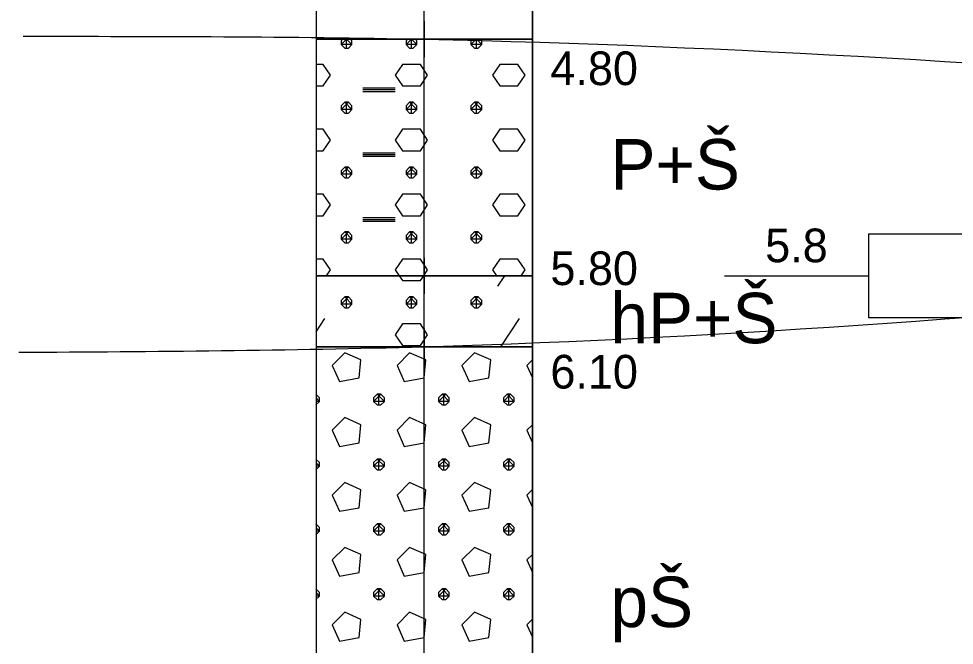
# Model space of a CAD drawing. Extents: x 3042 to 4120, y 576 to 2694.
# Drawn here: x 3220.49 to 3240.26, y 1001.2 to 1014.45 of the extents above; entities that cross this region are included whole.
import ezdxf

# ---------------------------------------------------------------- set-up
doc = ezdxf.new("R2010")
doc.units = 0
for name, color, linetype in [('18', 7, 'Continuous'), ('51', 7, 'Continuous'), ('52', 7, 'Continuous'), ('53', 7, 'Continuous'), ('56', 7, 'Continuous'), ('62', 7, 'Continuous'), ('rozhraní', 7, 'Continuous')]:
    doc.layers.add(name, color=color, linetype=linetype)

msp = doc.modelspace()

# ---------------------------------------------------------------- linework, layer by layer
at = {"layer": '18'}
msp.add_line((3229.057, 988.017), (3229.057, 1038.017), dxfattribs=at)
at = {"layer": '51'}
for p, q in [((3227.416, 1013.828), (3227.416, 1014.017)), ((3228.787, 1013.828), (3228.787, 1014.017)), ((3230.159, 1013.828), (3230.159, 1014.017)), ((3227.759, 1012.99), (3228.444, 1012.99)), ((3227.759, 1012.952), (3228.444, 1012.952)), ((3227.759, 1012.913), (3228.444, 1012.913)), ((3227.416, 1012.456), (3227.416, 1012.685)), ((3228.787, 1012.456), (3228.787, 1012.685)), ((3230.159, 1012.456), (3230.159, 1012.685)), ((3227.759, 1011.618), (3228.444, 1011.618)), ((3227.759, 1011.58), (3228.444, 1011.58)), ((3227.759, 1011.542), (3228.444, 1011.542)), ((3227.416, 1011.085), (3227.416, 1011.313)), ((3228.787, 1011.085), (3228.787, 1011.313)), ((3230.159, 1011.085), (3230.159, 1011.313)), ((3227.759, 1010.246), (3228.444, 1010.246)), ((3227.759, 1010.208), (3228.444, 1010.208)), ((3227.759, 1010.17), (3228.444, 1010.17)), ((3227.416, 1009.713), (3227.416, 1009.942)), ((3228.787, 1009.713), (3228.787, 1009.942)), ((3230.159, 1009.713), (3230.159, 1009.942)), ((3228.527, 1009.017), (3228.597, 1008.913)), ((3230.616, 1008.799), (3230.762, 1009.017)), ((3227.416, 1008.341), (3227.416, 1008.57)), ((3228.787, 1008.341), (3228.787, 1008.57)), ((3230.159, 1008.341), (3230.159, 1008.57)), ((3226.771, 1007.831), (3226.958, 1008.113)), ((3230.676, 1007.517), (3231.073, 1008.113)), ((3231.343, 1007.239), (3231.226, 1007.122)), ((3231.226, 1007.122), (3231.343, 1006.859)), ((3226.768, 1006.513), (3226.768, 1006.513)), ((3228.101, 1006.284), (3228.101, 1006.513)), ((3229.473, 1006.284), (3229.473, 1006.513)), ((3230.845, 1006.284), (3230.845, 1006.513)), ((3231.343, 1005.868), (3231.226, 1005.751)), ((3231.226, 1005.751), (3231.343, 1005.487)), ((3226.768, 1005.141), (3226.768, 1005.141)), ((3228.101, 1004.912), (3228.101, 1005.141)), ((3229.473, 1004.912), (3229.473, 1005.141)), ((3230.845, 1004.912), (3230.845, 1005.141)), ((3231.343, 1004.496), (3231.226, 1004.379)), ((3231.226, 1004.379), (3231.343, 1004.116)), ((3226.768, 1003.769), (3226.768, 1003.769)), ((3228.101, 1003.541), (3228.101, 1003.769)), ((3229.473, 1003.541), (3229.473, 1003.769)), ((3230.845, 1003.541), (3230.845, 1003.769)), ((3231.343, 1003.125), (3231.226, 1003.007)), ((3231.226, 1003.007), (3231.343, 1002.744)), ((3226.768, 1002.398), (3226.768, 1002.398)), ((3228.101, 1002.169), (3228.101, 1002.398)), ((3229.473, 1002.169), (3229.473, 1002.398)), ((3230.845, 1002.169), (3230.845, 1002.398)), ((3231.343, 1001.753), (3231.226, 1001.636)), ((3231.226, 1001.636), (3231.343, 1001.372))]:
    msp.add_line(p, q, dxfattribs=at)
for points in [[(3226.771, 1014.017), (3231.343, 1014.017), (3231.343, 1017.517), (3226.771, 1017.517)], [(3226.771, 1009.017), (3231.343, 1009.017), (3231.343, 1014.017), (3226.771, 1014.017)], [(3226.771, 1007.517), (3231.343, 1007.517), (3231.343, 1009.017), (3226.771, 1009.017)], [(3226.771, 997.017), (3231.343, 997.017), (3231.343, 1007.517), (3226.771, 1007.517)]]:
    msp.add_lwpolyline(points, close=True, dxfattribs=at)
for points in [[(3227.338, 1014.017), (3227.301, 1013.98), (3227.301, 1013.904), (3227.378, 1013.828), (3227.454, 1013.828), (3227.53, 1013.904), (3227.53, 1013.98), (3227.493, 1014.017)], [(3227.417, 1014.017), (3227.53, 1013.904), (3227.301, 1013.904), (3227.414, 1014.017)], [(3228.71, 1014.017), (3228.673, 1013.98), (3228.673, 1013.904), (3228.749, 1013.828), (3228.825, 1013.828), (3228.902, 1013.904), (3228.902, 1013.98), (3228.865, 1014.017)], [(3228.789, 1014.017), (3228.902, 1013.904), (3228.673, 1013.904), (3228.786, 1014.017)], [(3230.081, 1014.017), (3230.045, 1013.98), (3230.045, 1013.904), (3230.121, 1013.828), (3230.197, 1013.828), (3230.273, 1013.904), (3230.273, 1013.98), (3230.236, 1014.017)], [(3230.16, 1014.017), (3230.273, 1013.904), (3230.045, 1013.904), (3230.158, 1014.017)], [(3226.771, 1013.028), (3226.92, 1013.028), (3227.073, 1013.256), (3226.92, 1013.485), (3226.771, 1013.485)], [(3228.597, 1013.028), (3228.978, 1013.028), (3229.13, 1013.256), (3228.978, 1013.485), (3228.597, 1013.485), (3228.444, 1013.256), (3228.597, 1013.028)], [(3230.654, 1013.028), (3231.035, 1013.028), (3231.188, 1013.256), (3231.035, 1013.485), (3230.654, 1013.485), (3230.502, 1013.256), (3230.654, 1013.028)], [(3227.378, 1012.685), (3227.301, 1012.609), (3227.301, 1012.532), (3227.378, 1012.456), (3227.454, 1012.456), (3227.53, 1012.532), (3227.53, 1012.609), (3227.454, 1012.685), (3227.378, 1012.685), (3227.53, 1012.532), (3227.301, 1012.532), (3227.454, 1012.685)], [(3228.749, 1012.685), (3228.673, 1012.609), (3228.673, 1012.532), (3228.749, 1012.456), (3228.825, 1012.456), (3228.902, 1012.532), (3228.902, 1012.609), (3228.825, 1012.685), (3228.749, 1012.685), (3228.902, 1012.532), (3228.673, 1012.532), (3228.825, 1012.685)], [(3230.121, 1012.685), (3230.045, 1012.609), (3230.045, 1012.532), (3230.121, 1012.456), (3230.197, 1012.456), (3230.273, 1012.532), (3230.273, 1012.609), (3230.197, 1012.685), (3230.121, 1012.685), (3230.273, 1012.532), (3230.045, 1012.532), (3230.197, 1012.685)], [(3226.771, 1011.656), (3226.92, 1011.656), (3227.073, 1011.885), (3226.92, 1012.113), (3226.771, 1012.113)], [(3228.597, 1011.656), (3228.978, 1011.656), (3229.13, 1011.885), (3228.978, 1012.113), (3228.597, 1012.113), (3228.444, 1011.885), (3228.597, 1011.656)], [(3230.654, 1011.656), (3231.035, 1011.656), (3231.188, 1011.885), (3231.035, 1012.113), (3230.654, 1012.113), (3230.502, 1011.885), (3230.654, 1011.656)], [(3227.378, 1011.313), (3227.301, 1011.237), (3227.301, 1011.161), (3227.378, 1011.085), (3227.454, 1011.085), (3227.53, 1011.161), (3227.53, 1011.237), (3227.454, 1011.313), (3227.378, 1011.313), (3227.53, 1011.161), (3227.301, 1011.161), (3227.454, 1011.313)], [(3228.749, 1011.313), (3228.673, 1011.237), (3228.673, 1011.161), (3228.749, 1011.085), (3228.825, 1011.085), (3228.902, 1011.161), (3228.902, 1011.237), (3228.825, 1011.313), (3228.749, 1011.313), (3228.902, 1011.161), (3228.673, 1011.161), (3228.825, 1011.313)], [(3230.121, 1011.313), (3230.045, 1011.237), (3230.045, 1011.161), (3230.121, 1011.085), (3230.197, 1011.085), (3230.273, 1011.161), (3230.273, 1011.237), (3230.197, 1011.313), (3230.121, 1011.313), (3230.273, 1011.161), (3230.045, 1011.161), (3230.197, 1011.313)], [(3226.771, 1010.285), (3226.92, 1010.285), (3227.073, 1010.513), (3226.92, 1010.742), (3226.771, 1010.742)], [(3228.597, 1010.285), (3228.978, 1010.285), (3229.13, 1010.513), (3228.978, 1010.742), (3228.597, 1010.742), (3228.444, 1010.513), (3228.597, 1010.285)], [(3230.654, 1010.285), (3231.035, 1010.285), (3231.188, 1010.513), (3231.035, 1010.742), (3230.654, 1010.742), (3230.502, 1010.513), (3230.654, 1010.285)], [(3227.378, 1009.942), (3227.301, 1009.865), (3227.301, 1009.789), (3227.378, 1009.713), (3227.454, 1009.713), (3227.53, 1009.789), (3227.53, 1009.865), (3227.454, 1009.942), (3227.378, 1009.942), (3227.53, 1009.789), (3227.301, 1009.789), (3227.454, 1009.942)], [(3228.749, 1009.942), (3228.673, 1009.865), (3228.673, 1009.789), (3228.749, 1009.713), (3228.825, 1009.713), (3228.902, 1009.789), (3228.902, 1009.865), (3228.825, 1009.942), (3228.749, 1009.942), (3228.902, 1009.789), (3228.673, 1009.789), (3228.825, 1009.942)], [(3230.121, 1009.942), (3230.045, 1009.865), (3230.045, 1009.789), (3230.121, 1009.713), (3230.197, 1009.713), (3230.273, 1009.789), (3230.273, 1009.865), (3230.197, 1009.942), (3230.121, 1009.942), (3230.273, 1009.789), (3230.045, 1009.789), (3230.197, 1009.942)], [(3226.99, 1009.017), (3227.073, 1009.142), (3226.92, 1009.37), (3226.771, 1009.37)], [(3229.047, 1009.017), (3229.13, 1009.142), (3228.978, 1009.37), (3228.597, 1009.37), (3228.444, 1009.142), (3228.527, 1009.017)], [(3231.105, 1009.017), (3231.188, 1009.142), (3231.035, 1009.37), (3230.654, 1009.37), (3230.502, 1009.142), (3230.585, 1009.017)], [(3228.597, 1008.913), (3228.978, 1008.913), (3229.047, 1009.017)], [(3227.378, 1008.57), (3227.301, 1008.494), (3227.301, 1008.418), (3227.378, 1008.341), (3227.454, 1008.341), (3227.53, 1008.418), (3227.53, 1008.494), (3227.454, 1008.57), (3227.378, 1008.57), (3227.53, 1008.418), (3227.301, 1008.418), (3227.454, 1008.57)], [(3228.749, 1008.57), (3228.673, 1008.494), (3228.673, 1008.418), (3228.749, 1008.341), (3228.825, 1008.341), (3228.902, 1008.418), (3228.902, 1008.494), (3228.825, 1008.57), (3228.749, 1008.57), (3228.902, 1008.418), (3228.673, 1008.418), (3228.825, 1008.57)], [(3230.121, 1008.57), (3230.045, 1008.494), (3230.045, 1008.418), (3230.121, 1008.341), (3230.197, 1008.341), (3230.273, 1008.418), (3230.273, 1008.494), (3230.197, 1008.57), (3230.121, 1008.57), (3230.273, 1008.418), (3230.045, 1008.418), (3230.197, 1008.57)], [(3228.597, 1007.541), (3228.978, 1007.541), (3229.13, 1007.77), (3228.978, 1007.999), (3228.597, 1007.999), (3228.444, 1007.77), (3228.597, 1007.541)], [(3227.111, 1007.122), (3227.263, 1006.779), (3227.682, 1006.856), (3227.72, 1007.237), (3227.378, 1007.389), (3227.111, 1007.122)], [(3228.482, 1007.122), (3228.635, 1006.779), (3229.054, 1006.856), (3229.092, 1007.237), (3228.749, 1007.389), (3228.482, 1007.122)], [(3229.854, 1007.122), (3230.006, 1006.779), (3230.426, 1006.856), (3230.464, 1007.237), (3230.121, 1007.389), (3229.854, 1007.122)], [(3226.768, 1006.284), (3226.768, 1006.284), (3226.844, 1006.36), (3226.844, 1006.436), (3226.768, 1006.513), (3226.768, 1006.513)], [(3226.771, 1006.434), (3226.844, 1006.36), (3226.771, 1006.36)], [(3228.063, 1006.513), (3227.987, 1006.436), (3227.987, 1006.36), (3228.063, 1006.284), (3228.14, 1006.284), (3228.216, 1006.36), (3228.216, 1006.436), (3228.14, 1006.513), (3228.063, 1006.513), (3228.216, 1006.36), (3227.987, 1006.36), (3228.14, 1006.513)], [(3229.435, 1006.513), (3229.359, 1006.436), (3229.359, 1006.36), (3229.435, 1006.284), (3229.511, 1006.284), (3229.587, 1006.36), (3229.587, 1006.436), (3229.511, 1006.513), (3229.435, 1006.513), (3229.587, 1006.36), (3229.359, 1006.36), (3229.511, 1006.513)], [(3230.807, 1006.513), (3230.73, 1006.436), (3230.73, 1006.36), (3230.807, 1006.284), (3230.883, 1006.284), (3230.959, 1006.36), (3230.959, 1006.436), (3230.883, 1006.513), (3230.807, 1006.513), (3230.959, 1006.36), (3230.73, 1006.36), (3230.883, 1006.513)], [(3227.111, 1005.751), (3227.263, 1005.408), (3227.682, 1005.484), (3227.72, 1005.865), (3227.378, 1006.017), (3227.111, 1005.751)], [(3228.482, 1005.751), (3228.635, 1005.408), (3229.054, 1005.484), (3229.092, 1005.865), (3228.749, 1006.017), (3228.482, 1005.751)], [(3229.854, 1005.751), (3230.006, 1005.408), (3230.426, 1005.484), (3230.464, 1005.865), (3230.121, 1006.017), (3229.854, 1005.751)], [(3226.768, 1004.912), (3226.768, 1004.912), (3226.844, 1004.989), (3226.844, 1005.065), (3226.768, 1005.141), (3226.768, 1005.141)], [(3226.771, 1005.062), (3226.844, 1004.989), (3226.771, 1004.989)], [(3228.063, 1005.141), (3227.987, 1005.065), (3227.987, 1004.989), (3228.063, 1004.912), (3228.14, 1004.912), (3228.216, 1004.989), (3228.216, 1005.065), (3228.14, 1005.141), (3228.063, 1005.141), (3228.216, 1004.989), (3227.987, 1004.989), (3228.14, 1005.141)], [(3229.435, 1005.141), (3229.359, 1005.065), (3229.359, 1004.989), (3229.435, 1004.912), (3229.511, 1004.912), (3229.587, 1004.989), (3229.587, 1005.065), (3229.511, 1005.141), (3229.435, 1005.141), (3229.587, 1004.989), (3229.359, 1004.989), (3229.511, 1005.141)], [(3230.807, 1005.141), (3230.73, 1005.065), (3230.73, 1004.989), (3230.807, 1004.912), (3230.883, 1004.912), (3230.959, 1004.989), (3230.959, 1005.065), (3230.883, 1005.141), (3230.807, 1005.141), (3230.959, 1004.989), (3230.73, 1004.989), (3230.883, 1005.141)], [(3227.111, 1004.379), (3227.263, 1004.036), (3227.682, 1004.112), (3227.72, 1004.493), (3227.378, 1004.646), (3227.111, 1004.379)], [(3228.482, 1004.379), (3228.635, 1004.036), (3229.054, 1004.112), (3229.092, 1004.493), (3228.749, 1004.646), (3228.482, 1004.379)], [(3229.854, 1004.379), (3230.006, 1004.036), (3230.426, 1004.112), (3230.464, 1004.493), (3230.121, 1004.646), (3229.854, 1004.379)], [(3226.768, 1003.541), (3226.768, 1003.541), (3226.844, 1003.617), (3226.844, 1003.693), (3226.768, 1003.769), (3226.768, 1003.769)], [(3226.771, 1003.69), (3226.844, 1003.617), (3226.771, 1003.617)], [(3228.063, 1003.769), (3227.987, 1003.693), (3227.987, 1003.617), (3228.063, 1003.541), (3228.14, 1003.541), (3228.216, 1003.617), (3228.216, 1003.693), (3228.14, 1003.769), (3228.063, 1003.769), (3228.216, 1003.617), (3227.987, 1003.617), (3228.14, 1003.769)], [(3229.435, 1003.769), (3229.359, 1003.693), (3229.359, 1003.617), (3229.435, 1003.541), (3229.511, 1003.541), (3229.587, 1003.617), (3229.587, 1003.693), (3229.511, 1003.769), (3229.435, 1003.769), (3229.587, 1003.617), (3229.359, 1003.617), (3229.511, 1003.769)], [(3230.807, 1003.769), (3230.73, 1003.693), (3230.73, 1003.617), (3230.807, 1003.541), (3230.883, 1003.541), (3230.959, 1003.617), (3230.959, 1003.693), (3230.883, 1003.769), (3230.807, 1003.769), (3230.959, 1003.617), (3230.73, 1003.617), (3230.883, 1003.769)], [(3227.111, 1003.007), (3227.263, 1002.665), (3227.682, 1002.741), (3227.72, 1003.122), (3227.378, 1003.274), (3227.111, 1003.007)], [(3228.482, 1003.007), (3228.635, 1002.665), (3229.054, 1002.741), (3229.092, 1003.122), (3228.749, 1003.274), (3228.482, 1003.007)], [(3229.854, 1003.007), (3230.006, 1002.665), (3230.426, 1002.741), (3230.464, 1003.122), (3230.121, 1003.274), (3229.854, 1003.007)], [(3226.768, 1002.169), (3226.768, 1002.169), (3226.844, 1002.245), (3226.844, 1002.322), (3226.768, 1002.398), (3226.768, 1002.398)], [(3226.771, 1002.319), (3226.844, 1002.245), (3226.771, 1002.245)], [(3228.063, 1002.398), (3227.987, 1002.322), (3227.987, 1002.245), (3228.063, 1002.169), (3228.14, 1002.169), (3228.216, 1002.245), (3228.216, 1002.322), (3228.14, 1002.398), (3228.063, 1002.398), (3228.216, 1002.245), (3227.987, 1002.245), (3228.14, 1002.398)], [(3229.435, 1002.398), (3229.359, 1002.322), (3229.359, 1002.245), (3229.435, 1002.169), (3229.511, 1002.169), (3229.587, 1002.245), (3229.587, 1002.322), (3229.511, 1002.398), (3229.435, 1002.398), (3229.587, 1002.245), (3229.359, 1002.245), (3229.511, 1002.398)], [(3230.807, 1002.398), (3230.73, 1002.322), (3230.73, 1002.245), (3230.807, 1002.169), (3230.883, 1002.169), (3230.959, 1002.245), (3230.959, 1002.322), (3230.883, 1002.398), (3230.807, 1002.398), (3230.959, 1002.245), (3230.73, 1002.245), (3230.883, 1002.398)], [(3227.111, 1001.636), (3227.263, 1001.293), (3227.682, 1001.369), (3227.72, 1001.75), (3227.378, 1001.903), (3227.111, 1001.636)], [(3228.482, 1001.636), (3228.635, 1001.293), (3229.054, 1001.369), (3229.092, 1001.75), (3228.749, 1001.903), (3228.482, 1001.636)], [(3229.854, 1001.636), (3230.006, 1001.293), (3230.426, 1001.369), (3230.464, 1001.75), (3230.121, 1001.903), (3229.854, 1001.636)]]:
    msp.add_lwpolyline(points, dxfattribs=at)
at = {"layer": '53'}
for p, q in [((3226.771, 1038.017), (3226.771, 988.017)), ((3231.343, 1038.017), (3231.343, 988.017)), ((3226.771, 1014.017), (3231.343, 1014.017)), ((3226.771, 1009.017), (3231.343, 1009.017)), ((3226.771, 1007.517), (3231.343, 1007.517))]:
    msp.add_line(p, q, dxfattribs=at)
at = {"layer": '56'}
for p, q in [((3229.057, 1014.398), (3229.057, 1013.636)), ((3228.676, 1014.017), (3229.438, 1014.017)), ((3229.057, 1009.398), (3229.057, 1008.636)), ((3228.676, 1009.017), (3229.438, 1009.017)), ((3229.057, 1007.898), (3229.057, 1007.136)), ((3228.676, 1007.517), (3229.438, 1007.517))]:
    msp.add_line(p, q, dxfattribs=at)
at = {"layer": '62'}
msp.add_line((3235.407, 1009.017), (3238.455, 1009.017), dxfattribs=at)
msp.add_lwpolyline([(3243.789, 1008.128), (3238.455, 1008.128), (3238.455, 1009.906), (3243.789, 1009.906), (3243.789, 1008.128)], dxfattribs=at)
at = {"layer": 'rozhraní'}
for points in [[(3220.486, 1007.398), (3229.057, 1007.517), (3268.137, 1010.467), (3309.337, 1009.717), (3352.127, 1007.117), (3379.247, 1013.767), (3390.124, 1013.767)], [(3220.581, 1014.08), (3229.057, 1014.017), (3268.137, 1011.467), (3270.02, 1011.351)]]:
    msp.add_spline(points, degree=3, dxfattribs=at)

# ---------------------------------------------------------------- texts
at = {"layer": '52'}
for s, height, p in [('4.80', 0.7112, (3231.724, 1013.047)), ('P+Š', 1.0668, (3232.994, 1010.839)), ('5.80', 0.7112, (3231.724, 1008.819)), ('hP+Š', 1.0668, (3232.994, 1007.589)), ('6.10', 0.7112, (3231.724, 1006.632)), ('pŠ', 1.0668, (3232.994, 1001.589))]:
    msp.add_text(s, height=height, dxfattribs=at).set_placement(p)
at = {"layer": '62'}
msp.add_text('5.8', height=0.7112, dxfattribs=at).set_placement((3236.264, 1009.302))

doc.saveas('drawing.dxf')
